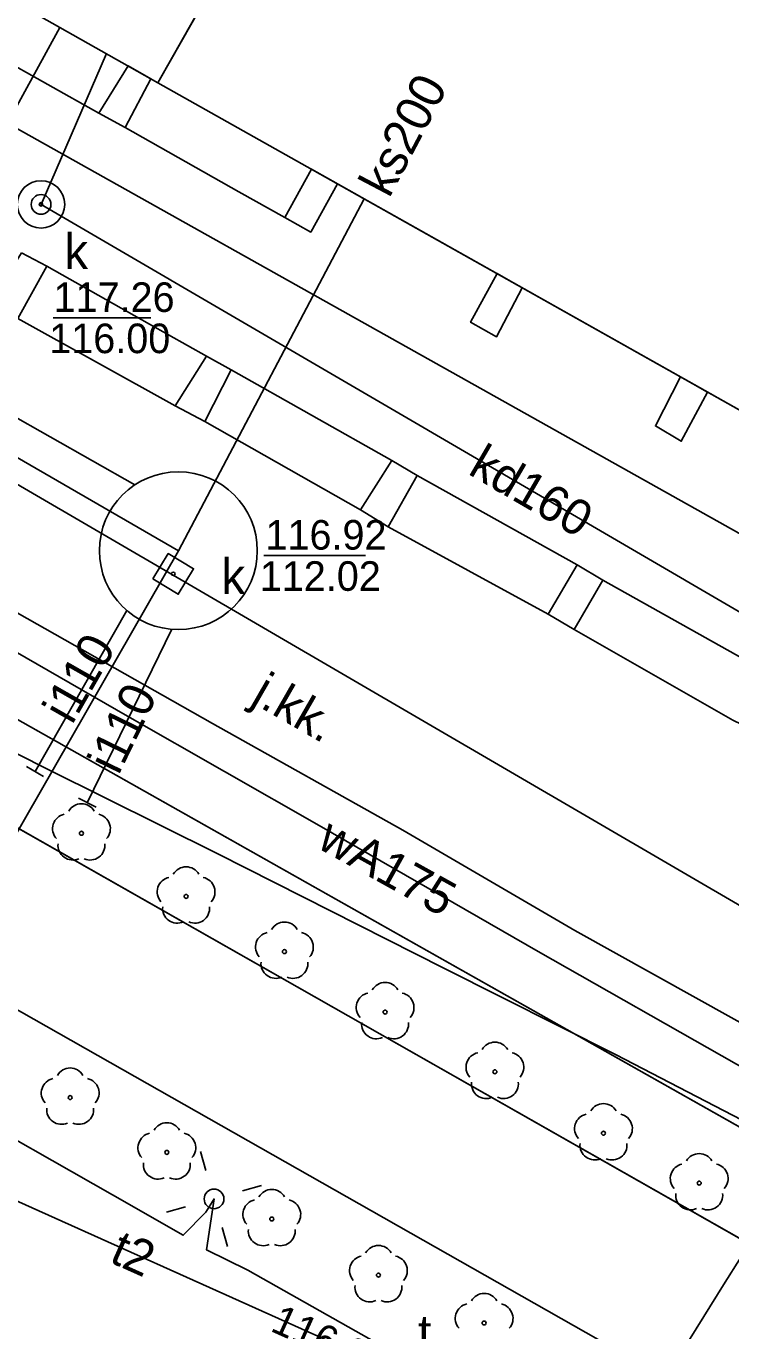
# Model space of a CAD drawing. Extents: x 6434771 to 6436222, y 5663454 to 5664782.
# Drawn here: x 6435467.52 to 6435485.38, y 5663978.42 to 5664011.5 of the extents above; entities that cross this region are included whole.
import ezdxf

# ---------------------------------------------------------------- set-up
doc = ezdxf.new("R2010")
doc.units = 0
for name, color, linetype in [('Warstwa 1', 7, 'Continuous'), ('Warstwa 11', 7, 'Continuous'), ('Warstwa 12', 7, 'Continuous'), ('Warstwa 13', 7, 'Continuous'), ('Warstwa 14', 7, 'Continuous'), ('Warstwa 15', 7, 'Continuous'), ('Warstwa 2', 7, 'Continuous'), ('Warstwa 20', 7, 'Continuous'), ('Warstwa 4', 7, 'Continuous'), ('Warstwa 5', 7, 'Continuous'), ('Warstwa 6', 7, 'Continuous'), ('Warstwa 7', 7, 'Continuous'), ('Warstwa 8', 7, 'Continuous'), ('Warstwa 9', 7, 'Continuous')]:
    doc.layers.add(name, color=color, linetype=linetype)

msp = doc.modelspace()

# ---------------------------------------------------------------- linework, layer by layer
at = {"layer": 'Warstwa 1'}
for points in [[(6435401.224, 5664064.098), (6435394.97, 5664053.023), (6435426.378, 5664035.204), (6435425.58, 5664033.753), (6435438.642, 5664026.405), (6435439.429, 5664027.826), (6435470.858, 5664010.066), (6435477.192, 5664021.21), (6435482.05, 5664029.82), (6435406.028, 5664072.701)], [(6435470.858, 5664010.066), (6435502.85, 5663992.05), (6435516.6, 5664016.36), (6435484.497, 5664034.423), (6435482.05, 5664029.82), (6435477.17, 5664021.22)], [(6435470.104, 5664010.492), (6435470.682, 5664010.165), (6435470.034, 5664008.926), (6435469.368, 5664009.294)], [(6435467.405, 5664005.748), (6435468.051, 5664005.41), (6435467.315, 5664004.089), (6435466.579, 5664004.428)], [(6435472.094, 5664003.131), (6435472.72, 5664002.784), (6435472.054, 5664001.472), (6435471.299, 5664001.871)], [(6435476.792, 5664000.484), (6435477.428, 5664000.107), (6435476.692, 5663998.806), (6435475.997, 5663999.234)], [(6435481.481, 5663997.838), (6435482.136, 5663997.45), (6435481.411, 5663996.199), (6435480.746, 5663996.587)]]:
    msp.add_lwpolyline(points, close=True, dxfattribs=at)
for points in [[(6435475.41, 5664007.503), (6435474.732, 5664006.279), (6435474.077, 5664006.647), (6435474.755, 5664007.872), (6435475.41, 5664007.503)], [(6435479.455, 5664005.225), (6435480.088, 5664004.868), (6435479.441, 5664003.623), (6435478.785, 5664003.991), (6435479.455, 5664005.225)], [(6435484.785, 5664002.223), (6435484.119, 5664000.976), (6435483.464, 5664001.364), (6435484.103, 5664002.607), (6435484.785, 5664002.223)]]:
    msp.add_lwpolyline(points, dxfattribs=at)
at = {"layer": 'Warstwa 11'}
for centre in [(6435468.925, 5663991.035), (6435471.576, 5663989.434), (6435474.067, 5663988.035), (6435476.618, 5663986.502), (6435479.399, 5663984.988), (6435468.639, 5663984.334), (6435482.15, 5663983.431), (6435471.088, 5663982.945), (6435484.575, 5663982.165), (6435473.747, 5663981.256), (6435476.449, 5663979.833), (6435479.127, 5663978.618)]:
    msp.add_circle(centre, 0.05, dxfattribs=at)
for centre, start, end in [((6435468.925, 5663991.41), 30.1471, 149.8529), ((6435468.568, 5663991.151), 102.1471, 221.8529), ((6435469.282, 5663991.151), 318.1471, 77.8529), ((6435468.705, 5663990.732), 174.1471, 293.8529), ((6435469.145, 5663990.732), 246.1471, 5.8529), ((6435471.576, 5663989.809), 30.1471, 149.8529), ((6435471.219, 5663989.55), 102.1471, 221.8529), ((6435471.933, 5663989.55), 318.1471, 77.8529), ((6435471.356, 5663989.131), 174.1471, 293.8529), ((6435471.796, 5663989.131), 246.1471, 5.8529), ((6435473.71, 5663988.151), 102.1471, 221.8529), ((6435474.067, 5663988.41), 30.1471, 149.8529), ((6435474.424, 5663988.151), 318.1471, 77.8529), ((6435473.847, 5663987.732), 174.1471, 293.8529), ((6435474.287, 5663987.732), 246.1471, 5.8529), ((6435476.618, 5663986.877), 30.1471, 149.8529), ((6435476.261, 5663986.618), 102.1471, 221.8529), ((6435476.975, 5663986.618), 318.1471, 77.8529), ((6435476.398, 5663986.199), 174.1471, 293.8529), ((6435476.838, 5663986.199), 246.1471, 5.8529), ((6435479.399, 5663985.363), 30.1471, 149.8529), ((6435479.042, 5663985.104), 102.1471, 221.8529), ((6435479.756, 5663985.104), 318.1471, 77.8529), ((6435468.639, 5663984.709), 30.1471, 149.8529), ((6435468.282, 5663984.45), 102.1471, 221.8529), ((6435468.996, 5663984.45), 318.1471, 77.8529), ((6435479.179, 5663984.685), 174.1471, 293.8529), ((6435479.619, 5663984.685), 246.1471, 5.8529), ((6435482.15, 5663983.806), 30.1471, 149.8529), ((6435468.419, 5663984.031), 174.1471, 293.8529), ((6435468.859, 5663984.031), 246.1471, 5.8529), ((6435481.793, 5663983.547), 102.1471, 221.8529), ((6435482.507, 5663983.547), 318.1471, 77.8529), ((6435471.088, 5663983.32), 30.1471, 149.8529), ((6435470.731, 5663983.061), 102.1471, 221.8529), ((6435471.445, 5663983.061), 318.1471, 77.8529), ((6435481.93, 5663983.128), 174.1471, 293.8529), ((6435482.37, 5663983.128), 246.1471, 5.8529), ((6435484.575, 5663982.54), 30.1471, 149.8529), ((6435470.868, 5663982.642), 174.1471, 293.8529), ((6435471.308, 5663982.642), 246.1471, 5.8529), ((6435484.218, 5663982.281), 102.1471, 221.8529), ((6435484.932, 5663982.281), 318.1471, 77.8529), ((6435473.747, 5663981.631), 30.1471, 149.8529), ((6435484.355, 5663981.862), 174.1471, 293.8529), ((6435484.795, 5663981.862), 246.1471, 5.8529), ((6435473.39, 5663981.372), 102.1471, 221.8529), ((6435474.104, 5663981.372), 318.1471, 77.8529), ((6435473.527, 5663980.953), 174.1471, 293.8529), ((6435473.967, 5663980.953), 246.1471, 5.8529), ((6435476.449, 5663980.208), 30.1471, 149.8529), ((6435476.092, 5663979.949), 102.1471, 221.8529), ((6435476.806, 5663979.949), 318.1471, 77.8529), ((6435476.229, 5663979.53), 174.1471, 293.8529), ((6435476.669, 5663979.53), 246.1471, 5.8529), ((6435479.127, 5663978.993), 30.1471, 149.8529), ((6435478.77, 5663978.734), 102.1471, 221.8529), ((6435479.484, 5663978.734), 318.1471, 77.8529)]:
    msp.add_arc(centre, 0.375, start, end, dxfattribs=at)
at = {"layer": 'Warstwa 12'}
for points in [[(6435415.38, 5664024.04), (6435417.56, 5664022.835), (6435415.245, 5664018.69), (6435436, 5664006.97), (6435444.58, 5664021.645), (6435465.355, 5664009.99), (6435494.23, 5663993.79), (6435495.595, 5663996.22)], [(6435421.556, 5664022.52), (6435426.937, 5664019.681), (6435430.937, 5664017.495), (6435433.726, 5664016.05), (6435436.844, 5664014.405), (6435442.13, 5664011.358), (6435446.151, 5664009.053), (6435447.164, 5664008.416), (6435451.098, 5664006.085), (6435455.668, 5664003.409), (6435459.759, 5664000.995), (6435461.335, 5664000.103), (6435462.78, 5663999.234), (6435466.527, 5663997.057), (6435472.246, 5663993.816), (6435477.063, 5663991.114), (6435481.426, 5663988.57), (6435487.481, 5663985.194), (6435492.598, 5663982.263), (6435497.321, 5663979.451), (6435502.325, 5663976.56), (6435505.979, 5663974.371)], [(6435424.579, 5664020.425), (6435436.071, 5664013.866), (6435443.062, 5664009.887), (6435446.2, 5664008.08), (6435447.636, 5664007.249), (6435449.502, 5664006.076), (6435454.213, 5664003.299), (6435459.984, 5663999.897), (6435465.223, 5663996.8), (6435470.09, 5663994.002), (6435475.003, 5663991.198), (6435480.499, 5663988.037), (6435485.522, 5663985.18), (6435489.48, 5663982.931), (6435492.595, 5663981.165), (6435494.247, 5663980.236), (6435497.464, 5663978.428), (6435503.513, 5663975.041), (6435504.51, 5663974.5), (6435502.97, 5663972.31), (6435502.815, 5663971.978)], [(6435419.592, 5664020.024), (6435420.737, 5664019.448), (6435425.461, 5664016.756), (6435430.811, 5664013.726), (6435435.135, 5664011.271), (6435440.15, 5664008.394), (6435444.195, 5664006.073), (6435449.922, 5664002.789), (6435456.932, 5663998.818), (6435461.871, 5663995.997), (6435464.167, 5663994.633), (6435468.084, 5663992.653), (6435472.377, 5663990.517), (6435478.105, 5663987.612), (6435482.471, 5663985.417), (6435486.107, 5663983.535), (6435494.171, 5663979.434), (6435499.117, 5663976.931), (6435506.227, 5663973.295), (6435508.096, 5663972.406)], [(6435463.469, 5664002.755), (6435465.069, 5664005.425), (6435468.375, 5664011.469)], [(6435470.276, 5663999.868), (6435465.98, 5664002.3), (6435456.51, 5664008.56)], [(6435506.123, 5663968.82), (6435507.18, 5663971.087), (6435509.263, 5663975.412), (6435508.767, 5663975.758), (6435502.23, 5663979.684), (6435496.251, 5663983.097), (6435491.342, 5663985.892), (6435488.038, 5663987.786), (6435463.203, 5664002.268), (6435463.469, 5664002.755)], [(6435470.073, 5663996.686), (6435467.75, 5663992.6)], [(6435471.214, 5663996.207), (6435469.07, 5663991.81)], [(6435507.772, 5663978.242), (6435506.915, 5663978.819), (6435503.736, 5663980.75), (6435501.592, 5663982.051), (6435499, 5663983.627), (6435496.402, 5663985.18), (6435493.735, 5663986.808), (6435492.059, 5663987.808), (6435491.113, 5663988.374), (6435490.861, 5663988.505), (6435490.731, 5663988.442), (6435490.561, 5663988.135), (6435489.825, 5663987.022), (6435488.554, 5663985.042), (6435487.411, 5663983.138), (6435486.531, 5663981.716), (6435485.193, 5663979.583), (6435483.657, 5663977.106)], [(6435432.002, 5663985.04), (6435459.79, 5663985.23), (6435460.4, 5663984.88), (6435461.01, 5663984.53), (6435476.66, 5663977.5), (6435477.3, 5663977.22), (6435477.95, 5663976.96), (6435496.89, 5663969.04), (6435497.49, 5663968.68)], [(6435465.61, 5663984.197), (6435469.714, 5663981.87), (6435471.502, 5663980.844), (6435472.076, 5663981.431), (6435472.283, 5663981.765), (6435472.091, 5663980.476), (6435473.142, 5663979.961), (6435476.4, 5663978.12), (6435477.769, 5663977.278), (6435478.756, 5663976.032), (6435479.34, 5663975.342), (6435479.573, 5663974.9)]]:
    msp.add_lwpolyline(points, dxfattribs=at)
at = {"layer": 'Warstwa 14'}
for p, q in [((6435470.682, 5664004.106), (6435468.208, 5664004.106)), ((6435476.122, 5663998.08), (6435473.542, 5663998.08))]:
    msp.add_line(p, q, dxfattribs=at)
for centre in [(6435467.9, 5664006.98), (6435471.25, 5663997.612)]:
    msp.add_circle(centre, 0.045, dxfattribs=at)
at = {"layer": 'Warstwa 15'}
for centre, radius in [((6435467.9, 5664006.98), 0.6), ((6435471.38, 5663998.2), 2)]:
    msp.add_circle(centre, radius, dxfattribs=at)
at = {"layer": 'Warstwa 2'}
msp.add_circle((6435472.283, 5663981.765), 0.25, dxfattribs=at)
at = {"layer": 'Warstwa 20'}
for p, q in [((6435467.964, 5663992.471), (6435467.536, 5663992.729)), ((6435469.294, 5663991.698), (6435468.846, 5663991.922))]:
    msp.add_line(p, q, dxfattribs=at)
at = {"layer": 'Warstwa 4'}
for points in [[(6435394.97, 5664053.023), (6435401.224, 5664064.098), (6435432.7, 5664046.35), (6435433.54, 5664047.83), (6435446.55, 5664040.48), (6435445.71, 5664039), (6435477.17, 5664021.22), (6435470.858, 5664010.066), (6435439.429, 5664027.826), (6435438.642, 5664026.405), (6435425.58, 5664033.753), (6435426.378, 5664035.204)], [(6435470.735, 5663997.484), (6435471.122, 5663998.127), (6435471.765, 5663997.74), (6435471.378, 5663997.097)]]:
    msp.add_lwpolyline(points, close=True, dxfattribs=at)
for points in [[(6435472.079, 5663982.487), (6435471.943, 5663982.968)], [(6435473.005, 5663981.969), (6435473.486, 5663982.105)], [(6435471.561, 5663981.561), (6435471.08, 5663981.425)], [(6435472.487, 5663981.043), (6435472.623, 5663980.562)]]:
    msp.add_lwpolyline(points, dxfattribs=at)
msp.add_circle((6435467.9, 5664006.98), 0.25, dxfattribs=at)
at = {"layer": 'Warstwa 6'}
for points in [[(6435490.41, 5663980.87), (6435441.57, 5664008.45)], [(6435440.06, 5664006.67), (6435489.15, 5663978.74)], [(6435499.469, 5663986), (6435495.471, 5663988.236), (6435494.806, 5663988.614), (6435490.818, 5663990.905), (6435490.122, 5663991.243), (6435486.13, 5663993.562), (6435485.424, 5663993.9), (6435481.411, 5663996.199), (6435480.746, 5663996.587), (6435476.692, 5663998.806), (6435475.997, 5663999.234), (6435472.054, 5664001.472)]]:
    msp.add_lwpolyline(points, dxfattribs=at)
for centre in [(6435467.9, 5664006.98), (6435471.25, 5663997.612)]:
    msp.add_circle(centre, 0.045, dxfattribs=at)
at = {"layer": 'Warstwa 7'}
for points in [[(6435471.38, 5663998.2), (6435453.3, 5664008.66), (6435445.13, 5664013.07), (6435406.35, 5664035.08)], [(6435469.556, 5664010.802), (6435467.9, 5664006.98), (6435494.02, 5663991.73)], [(6435471.38, 5663998.2), (6435476.086, 5664007.122)], [(6435471.38, 5663998.2), (6435461.26, 5663980.53)]]:
    msp.add_lwpolyline(points, dxfattribs=at)
at = {"layer": 'Warstwa 8'}
for p, q in [((6435441.57, 5664008.45), (6435490.41, 5663980.87)), ((6435440.06, 5664006.67), (6435489.15, 5663978.74)), ((6435467.315, 5664004.089), (6435471.299, 5664001.871)), ((6435438.449, 5664002.937), (6435485.332, 5663976.32)), ((6435471.299, 5664001.871), (6435472.054, 5664001.472)), ((6435472.054, 5664001.472), (6435475.997, 5663999.234)), ((6435475.997, 5663999.234), (6435476.692, 5663998.806)), ((6435476.692, 5663998.806), (6435480.746, 5663996.587)), ((6435480.746, 5663996.587), (6435481.411, 5663996.199)), ((6435481.411, 5663996.199), (6435485.424, 5663993.9))]:
    msp.add_line(p, q, dxfattribs=at)
at = {"layer": 'Warstwa 9'}
for p, q in [((6435465.633, 5664011.389), (6435469.368, 5664009.294)), ((6435469.368, 5664009.294), (6435470.034, 5664008.926)), ((6435470.034, 5664008.926), (6435472.915, 5664007.302)), ((6435474.077, 5664006.647), (6435474.755, 5664007.872)), ((6435474.755, 5664007.872), (6435489.536, 5663999.548)), ((6435472.915, 5664007.302), (6435474.077, 5664006.647)), ((6435467.405, 5664005.748), (6435468.051, 5664005.41)), ((6435468.051, 5664005.41), (6435470.648, 5664003.946)), ((6435470.648, 5664003.946), (6435472.094, 5664003.131)), ((6435472.094, 5664003.131), (6435472.72, 5664002.784)), ((6435438.449, 5664002.937), (6435485.332, 5663976.32)), ((6435472.72, 5664002.784), (6435476.792, 5664000.484)), ((6435476.792, 5664000.484), (6435477.428, 5664000.107)), ((6435477.428, 5664000.107), (6435481.481, 5663997.838)), ((6435481.481, 5663997.838), (6435482.136, 5663997.45)), ((6435482.136, 5663997.45), (6435486.179, 5663995.181))]:
    msp.add_line(p, q, dxfattribs=at)

# ---------------------------------------------------------------- texts
at = {"layer": 'Warstwa 13'}
for s, rotation, p in [('i110', 60.3783, (6435468.688, 5663993.766)), ('i110', 64.0108, (6435469.863, 5663992.488)), ('wA175', 330.9748, (6435474.858, 5663990.686)), ('t2', 335.8106, (6435469.6, 5663980.177))]:
    msp.add_text(s, height=0.9, rotation=rotation, dxfattribs=at).set_placement(p)
at = {"layer": 'Warstwa 14'}
for s, p in [('116.00', (6435468.108, 5664003.208)), ('112.02', (6435473.442, 5663997.182))]:
    msp.add_text(s, height=0.75, dxfattribs=at).set_placement(p)
msp.add_text('116.03', height=0.75, rotation=335.8106, dxfattribs=at).set_placement((6435473.682, 5663978.427))
at = {"layer": 'Warstwa 5'}
for s, p in [('k', (6435468.492, 5664005.338)), ('k', (6435472.469, 5663997.102)), ('t', (6435477.453, 5663977.923))]:
    msp.add_text(s, height=0.9, dxfattribs=at).set_placement(p)
at = {"layer": 'Warstwa 6'}
for s, p in [('117.26', (6435468.217, 5664004.253)), ('116.92', (6435473.586, 5663998.227))]:
    msp.add_text(s, height=0.75, dxfattribs=at).set_placement(p)
at = {"layer": 'Warstwa 7'}
for s, rotation, p in [('ks200', 62.1888, (6435476.72, 5664007.117)), ('kd160', 329.72, (6435478.688, 5664000.16))]:
    msp.add_text(s, height=0.9, rotation=rotation, dxfattribs=at).set_placement(p)
at = {"layer": 'Warstwa 8'}
msp.add_text('j.kk.', height=0.9, rotation=330.1039, dxfattribs=at).set_placement((6435473.193, 5663994.37))

doc.saveas('drawing.dxf')
